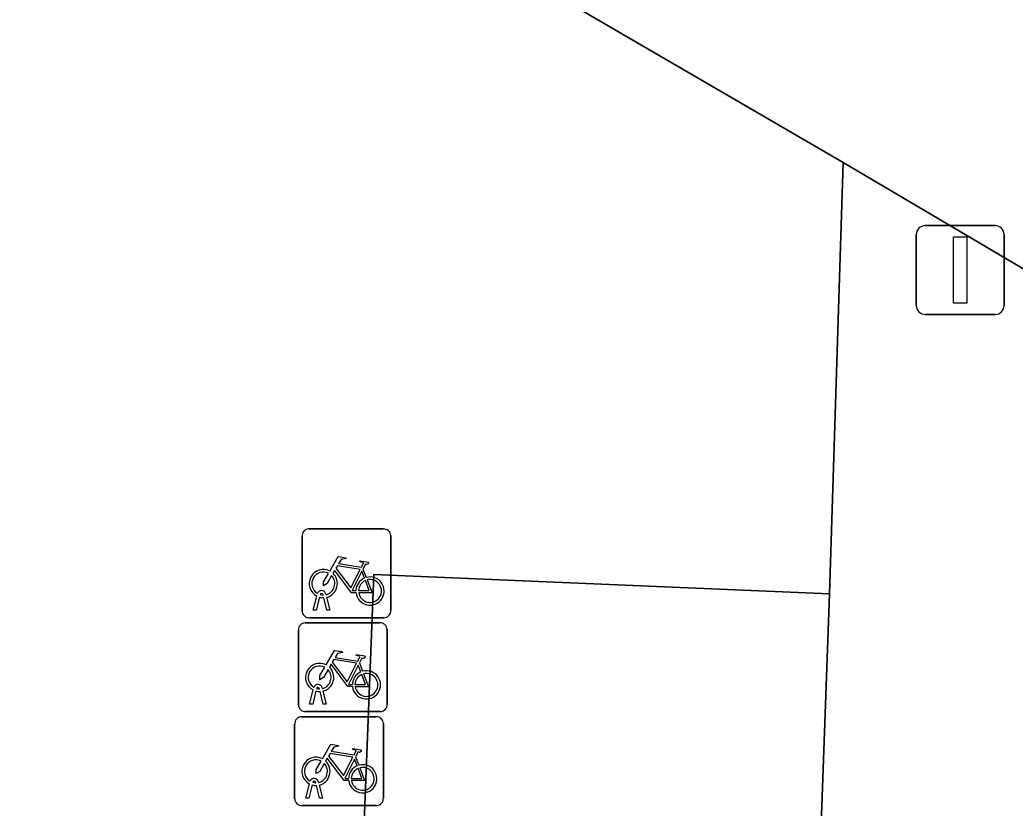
# Model space of a CAD drawing. Extents: x 160023 to 161302, y 384750 to 385707.
# Drawn here: x 160271.64 to 160282.85, y 384993.91 to 385002.79 of the extents above; entities that cross this region are included whole.
import ezdxf

# ---------------------------------------------------------------- set-up
doc = ezdxf.new("R2010")
doc.units = 0
for name, color, linetype in [('IMGEO_Erf', 7, 'Continuous'), ('IMGEO_Fietsenrek', 7, 'Continuous'), ('IMGEO_Lichtmast', 7, 'Continuous'), ('IMGEO_Parkeervlak_open', 7, 'Continuous'), ('IMGEO_Rijbaan_lokaal_open', 7, 'Continuous')]:
    doc.layers.add(name, color=color, linetype=linetype)

msp = doc.modelspace()

# ---------------------------------------------------------------- linework, layer by layer
at = {"layer": 'IMGEO_Erf'}
msp.add_lwpolyline([(160275.049, 384981.723), (160275.627, 384996.537), (160280.762, 384996.321), (160280.879, 385000), (160280.916, 385001.181), (160257.45, 385014.824)], dxfattribs=at)
at = {"layer": 'IMGEO_Fietsenrek'}
for p, q in [((160274.817, 384996.125), (160274.817, 384996.966)), ((160274.817, 384996.966), (160274.817, 384996.125)), ((160274.892, 384997.05), (160275.733, 384997.05)), ((160275.733, 384997.05), (160274.892, 384997.05)), ((160275.817, 384996.975), (160275.817, 384996.134)), ((160275.817, 384996.134), (160275.817, 384996.975)), ((160275.504, 384996.599), (160275.54, 384996.504)), ((160274.944, 384996.134), (160274.983, 384996.294)), ((160275.013, 384996.282), (160274.978, 384996.134)), ((160275.055, 384996.306), (160275.054, 384996.31)), ((160275.096, 384996.134), (160275.062, 384996.276)), ((160275.086, 384996.317), (160275.087, 384996.31)), ((160275.094, 384996.28), (160275.129, 384996.134)), ((160275.742, 384996.05), (160274.901, 384996.05)), ((160274.901, 384996.05), (160275.742, 384996.05)), ((160274.978, 384996.134), (160274.944, 384996.134)), ((160275.129, 384996.134), (160275.096, 384996.134)), ((160274.851, 384995.992), (160275.692, 384995.992)), ((160275.692, 384995.992), (160274.851, 384995.992)), ((160274.776, 384995.067), (160274.776, 384995.908)), ((160274.776, 384995.908), (160274.776, 384995.067)), ((160275.776, 384995.917), (160275.776, 384995.076)), ((160275.776, 384995.076), (160275.776, 384995.917)), ((160275.463, 384995.541), (160275.499, 384995.446)), ((160275.045, 384995.259), (160275.046, 384995.252)), ((160274.903, 384995.076), (160274.942, 384995.236)), ((160274.972, 384995.224), (160274.937, 384995.076)), ((160275.014, 384995.248), (160275.013, 384995.252)), ((160275.055, 384995.076), (160275.021, 384995.218)), ((160275.053, 384995.222), (160275.088, 384995.076)), ((160274.937, 384995.076), (160274.903, 384995.076)), ((160275.088, 384995.076), (160275.055, 384995.076)), ((160274.809, 384994.934), (160275.65, 384994.934)), ((160275.65, 384994.934), (160274.809, 384994.934)), ((160275.701, 384994.992), (160274.86, 384994.992)), ((160274.86, 384994.992), (160275.701, 384994.992)), ((160274.734, 384994.009), (160274.734, 384994.85)), ((160274.734, 384994.85), (160274.734, 384994.009)), ((160275.734, 384994.859), (160275.734, 384994.018)), ((160275.734, 384994.018), (160275.734, 384994.859)), ((160275.421, 384994.483), (160275.457, 384994.388)), ((160274.861, 384994.018), (160274.9, 384994.178)), ((160274.93, 384994.166), (160274.895, 384994.018)), ((160274.972, 384994.19), (160274.971, 384994.194)), ((160275.013, 384994.018), (160274.979, 384994.16)), ((160275.003, 384994.201), (160275.004, 384994.194)), ((160275.011, 384994.164), (160275.046, 384994.018)), ((160275.659, 384993.934), (160274.818, 384993.934)), ((160274.818, 384993.934), (160275.659, 384993.934)), ((160274.895, 384994.018), (160274.861, 384994.018)), ((160275.046, 384994.018), (160275.013, 384994.018))]:
    msp.add_line(p, q, dxfattribs=at)
for points in [[(160275.13, 384996.576), (160275.225, 384996.74), (160275.311, 384996.726), (160275.313, 384996.717), (160275.257, 384996.706), (160275.23, 384996.661), (160275.486, 384996.62)], [(160275.473, 384996.595), (160275.216, 384996.636), (160275.199, 384996.607), (160275.366, 384996.387), (160275.473, 384996.595)], [(160275.486, 384996.62), (160275.511, 384996.669), (160275.505, 384996.673), (160275.482, 384996.677), (160275.47, 384996.684), (160275.469, 384996.687), (160275.471, 384996.692), (160275.566, 384996.677), (160275.568, 384996.667), (160275.558, 384996.654), (160275.546, 384996.648), (160275.532, 384996.654), (160275.504, 384996.599)], [(160275.151, 384996.524), (160275.099, 384996.434), (160275.059, 384996.409), (160275.06, 384996.456), (160275.115, 384996.55)], [(160275.426, 384996.332), (160275.376, 384996.332), (160275.185, 384996.583), (160275.166, 384996.551)], [(160275.521, 384996.497), (160275.491, 384996.574), (160275.382, 384996.356), (160275.425, 384996.356)], [(160275.455, 384996.356), (160275.575, 384996.355), (160275.531, 384996.469)], [(160275.551, 384996.476), (160275.606, 384996.331), (160275.456, 384996.331)], [(160275.089, 384995.518), (160275.184, 384995.682), (160275.27, 384995.668), (160275.272, 384995.659), (160275.216, 384995.648), (160275.189, 384995.603), (160275.445, 384995.562)], [(160275.445, 384995.562), (160275.47, 384995.611), (160275.464, 384995.615), (160275.441, 384995.619), (160275.429, 384995.626), (160275.428, 384995.629), (160275.43, 384995.634), (160275.525, 384995.619), (160275.527, 384995.609), (160275.517, 384995.596), (160275.505, 384995.59), (160275.491, 384995.596), (160275.463, 384995.541)], [(160275.11, 384995.466), (160275.058, 384995.376), (160275.018, 384995.351), (160275.019, 384995.398), (160275.074, 384995.492)], [(160275.385, 384995.274), (160275.335, 384995.274), (160275.144, 384995.525), (160275.125, 384995.493)], [(160275.432, 384995.537), (160275.175, 384995.578), (160275.158, 384995.549), (160275.325, 384995.329), (160275.432, 384995.537)], [(160275.48, 384995.439), (160275.45, 384995.516), (160275.341, 384995.298), (160275.384, 384995.298)], [(160275.414, 384995.298), (160275.534, 384995.297), (160275.49, 384995.411)], [(160275.51, 384995.418), (160275.565, 384995.273), (160275.415, 384995.273)], [(160275.047, 384994.46), (160275.142, 384994.624), (160275.228, 384994.61), (160275.23, 384994.601), (160275.174, 384994.59), (160275.147, 384994.545), (160275.403, 384994.504)], [(160275.39, 384994.479), (160275.133, 384994.52), (160275.116, 384994.491), (160275.283, 384994.271), (160275.39, 384994.479)], [(160275.403, 384994.504), (160275.428, 384994.553), (160275.422, 384994.557), (160275.399, 384994.561), (160275.387, 384994.568), (160275.386, 384994.571), (160275.388, 384994.576), (160275.483, 384994.561), (160275.485, 384994.551), (160275.475, 384994.538), (160275.463, 384994.532), (160275.449, 384994.538), (160275.421, 384994.483)], [(160275.068, 384994.408), (160275.016, 384994.318), (160274.976, 384994.293), (160274.977, 384994.34), (160275.032, 384994.434)], [(160275.343, 384994.216), (160275.293, 384994.216), (160275.102, 384994.467), (160275.083, 384994.435)], [(160275.438, 384994.381), (160275.408, 384994.458), (160275.299, 384994.24), (160275.342, 384994.24)], [(160275.468, 384994.36), (160275.523, 384994.215), (160275.373, 384994.215)], [(160275.372, 384994.24), (160275.492, 384994.239), (160275.448, 384994.353)]]:
    msp.add_lwpolyline(points, dxfattribs=at)
for centre, radius, start, end in [((160274.895, 384996.972), 0.0779, 92.4484, 184.2845), ((160274.895, 384996.972), 0.0779, 92.4484, 184.2845), ((160275.739, 384996.972), 0.0779, 2.4484, 94.2845), ((160275.739, 384996.972), 0.0779, 2.4484, 94.2845), ((160275.057, 384996.435), 0.159, 62.6766, 242.1369), ((160275.057, 384996.435), 0.129, 63.3192, 238.903), ((160275.057, 384996.435), 0.129, 283.6043, 43.4302), ((160275.057, 384996.435), 0.159, 283.5766, 46.6042), ((160275.584, 384996.351), 0.159, 113.3408, 178.3217), ((160275.584, 384996.351), 0.159, 187.0065, 105.7708), ((160275.584, 384996.351), 0.129, 113.923, 177.9556), ((160275.584, 384996.351), 0.129, 188.6715, 104.5883), ((160275.037, 384996.306), 0.0499, 12.8025, 158.6934), ((160275.057, 384996.435), 0.159, 253.9967, 271.7867), ((160275.037, 384996.306), 0.0174, 12.8025, 163.4502), ((160275.057, 384996.435), 0.129, 253.415, 269.0204), ((160274.895, 384996.128), 0.0779, 182.4484, 274.2845), ((160274.895, 384996.128), 0.0779, 182.4484, 274.2845), ((160275.739, 384996.128), 0.0779, 272.4484, 4.2845), ((160275.739, 384996.128), 0.0779, 272.4484, 4.2845), ((160274.854, 384995.914), 0.0779, 92.4484, 184.2845), ((160274.854, 384995.914), 0.0779, 92.4484, 184.2845), ((160275.698, 384995.914), 0.0779, 2.4484, 94.2845), ((160275.698, 384995.914), 0.0779, 2.4484, 94.2845), ((160275.016, 384995.377), 0.159, 62.6766, 242.1369), ((160275.016, 384995.377), 0.129, 63.3192, 238.903), ((160275.016, 384995.377), 0.159, 283.5766, 46.6042), ((160275.016, 384995.377), 0.129, 283.6043, 43.4302), ((160275.543, 384995.293), 0.159, 113.3408, 178.3217), ((160275.543, 384995.293), 0.159, 187.0065, 105.7708), ((160275.543, 384995.293), 0.129, 113.923, 177.9556), ((160275.543, 384995.293), 0.129, 188.6715, 104.5883), ((160274.996, 384995.248), 0.0499, 12.8025, 158.6934), ((160274.996, 384995.248), 0.0174, 12.8025, 163.4502), ((160275.016, 384995.377), 0.159, 253.9967, 271.7867), ((160275.016, 384995.377), 0.129, 253.415, 269.0204), ((160274.854, 384995.07), 0.0779, 182.4484, 274.2845), ((160274.854, 384995.07), 0.0779, 182.4484, 274.2845), ((160275.698, 384995.07), 0.0779, 272.4484, 4.2845), ((160275.698, 384995.07), 0.0779, 272.4484, 4.2845), ((160274.812, 384994.856), 0.0779, 92.4484, 184.2845), ((160274.812, 384994.856), 0.0779, 92.4484, 184.2845), ((160275.656, 384994.856), 0.0779, 2.4484, 94.2845), ((160275.656, 384994.856), 0.0779, 2.4484, 94.2845), ((160274.974, 384994.319), 0.159, 62.6766, 242.1369), ((160274.974, 384994.319), 0.129, 63.3192, 238.903), ((160274.974, 384994.319), 0.129, 283.6043, 43.4302), ((160274.974, 384994.319), 0.159, 283.5766, 46.6042), ((160275.501, 384994.235), 0.159, 113.3408, 178.3217), ((160275.501, 384994.235), 0.159, 187.0065, 105.7708), ((160275.501, 384994.235), 0.129, 188.6715, 104.5883), ((160275.501, 384994.235), 0.129, 113.923, 177.9556), ((160274.954, 384994.19), 0.0499, 12.8025, 158.6934), ((160274.974, 384994.319), 0.159, 253.9967, 271.7867), ((160274.954, 384994.19), 0.0174, 12.8025, 163.4502), ((160274.974, 384994.319), 0.129, 253.415, 269.0204), ((160274.812, 384994.012), 0.0779, 182.4484, 274.2845), ((160274.812, 384994.012), 0.0779, 182.4484, 274.2845), ((160275.656, 384994.012), 0.0779, 272.4484, 4.2845), ((160275.656, 384994.012), 0.0779, 272.4484, 4.2845)]:
    msp.add_arc(centre, radius, start, end, dxfattribs=at)
at = {"layer": 'IMGEO_Lichtmast'}
for p, q in [((160281.84, 385000.468), (160282.63, 385000.468)), ((160282.63, 385000.468), (160281.84, 385000.468)), ((160281.74, 384999.568), (160281.74, 385000.368)), ((160281.74, 385000.368), (160281.74, 384999.568)), ((160282.73, 385000.368), (160282.73, 384999.568)), ((160282.73, 384999.568), (160282.73, 385000.368)), ((160282.63, 384999.468), (160281.84, 384999.468)), ((160281.84, 384999.468), (160282.63, 384999.468))]:
    msp.add_line(p, q, dxfattribs=at)
msp.add_lwpolyline([(160282.16, 385000.343), (160282.31, 385000.343), (160282.31, 384999.593), (160282.16, 384999.593), (160282.16, 385000.343)], dxfattribs=at)
for centre, start, end in [((160281.84, 385000.368), 90, 180), ((160281.84, 385000.368), 90, 180), ((160282.63, 385000.368), 0, 90), ((160282.63, 385000.368), 360, 90), ((160281.84, 384999.568), 180, 270), ((160281.84, 384999.568), 180, 270), ((160282.63, 384999.568), 270, 0), ((160282.63, 384999.568), 270, 0)]:
    msp.add_arc(centre, 0.1, start, end, dxfattribs=at)
at = {"layer": 'IMGEO_Parkeervlak_open'}
msp.add_lwpolyline([(160280.762, 384996.321), (160275.627, 384996.537), (160275.049, 384981.723), (160280.224, 384981.464)], close=True, dxfattribs=at)
at = {"layer": 'IMGEO_Rijbaan_lokaal_open'}
for points in [[(160288.826, 385003.17), (160277.546, 385009.762), (160276.493, 385010.365), (160261.202, 385019.264), (160260.583, 385016.811), (160257.45, 385014.824), (160280.916, 385001.181), (160282.916, 385000), (160284.795, 384998.891), (160287.832, 384997.098)], [(160284.795, 384998.891), (160282.916, 385000), (160280.916, 385001.181), (160280.879, 385000), (160280.762, 384996.321), (160280.224, 384981.464), (160284.846, 384978.742), (160301.494, 384989.225), (160297.902, 384991.296)]]:
    msp.add_lwpolyline(points, dxfattribs=at)

doc.saveas('drawing.dxf')
